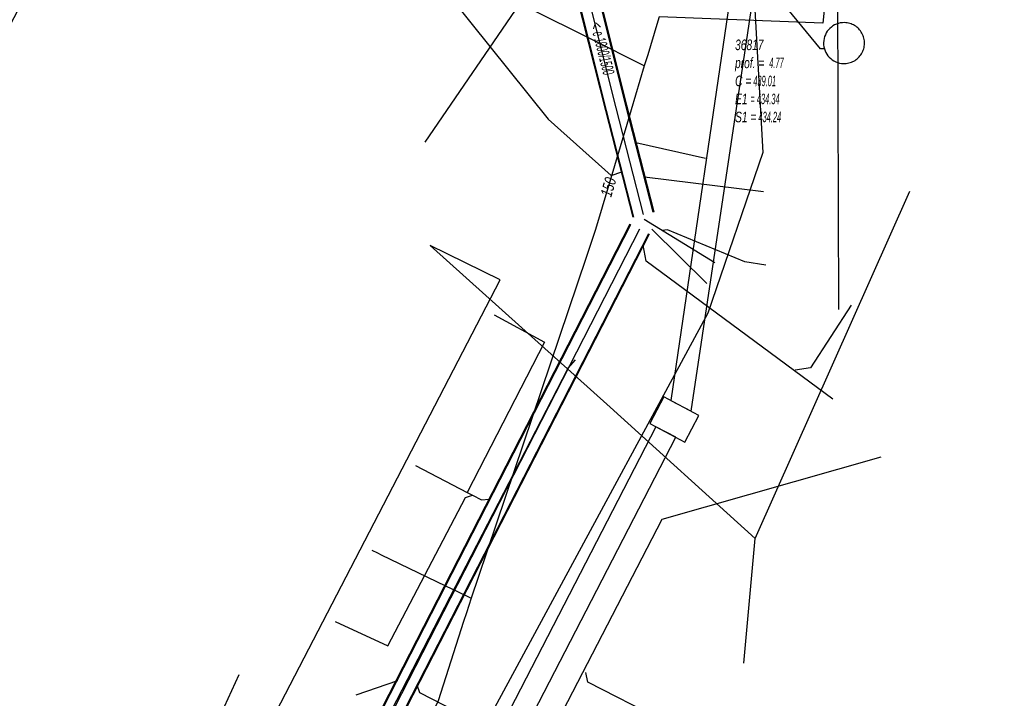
# Model space of a CAD drawing. Header units: metres. Extents: x 2695563 to 2696938, y 1260544 to 1262032.
# Tile 300 of 340: x 2696757 to 2696805, y 1261621 to 1261654. Entities that reach past the tile are written whole.
import ezdxf

# ---------------------------------------------------------------- set-up
doc = ezdxf.new("R2010")
doc.units = ezdxf.units.M
doc.header["$LTSCALE"] = 100
doc.linetypes.add('AUSGEZOGEN', pattern=[0])
doc.linetypes.add('STRICHLINIE2_S3', pattern=[0.25, 0.15, -0.1])
for name, color, linetype in [('Eau portable_Cadastre des conduites_Conduite', 171, 'AUSGEZOGEN'), ('Eau potable_Cadastre des conduites_Conduite_Texte', 171, 'AUSGEZOGEN'), ('EU_Cadastre des conduites', 24, 'AUSGEZOGEN'), ('EU_Cadastre des conduites – Texte', 7, 'AUSGEZOGEN'), ('EU_Cadastre des conduites_Regard normalisé – Texte', 24, 'AUSGEZOGEN'), ('EU_Cadastre des conduites_Regard – Ligne de détail', 24, 'AUSGEZOGEN'), ('EU_Cadastre des conduites_Regard – Polygone de détail', 24, 'AUSGEZOGEN'), ('Réseau électrique_Cadastre des conduite_Bord du tracé', 1, 'AUSGEZOGEN'), ('Réseau électrique_Cadastre des conduite_Tronçon de tracé', 1, 'AUSGEZOGEN'), ('Réseau électrique_Cadastre des conduites_Ouvrage_Surface-Ligne-Point', 1, 'AUSGEZOGEN'), ('Télécommunications_SW_Cadastre des conduites_Bord du tracé', 94, 'AUSGEZOGEN')]:
    doc.layers.add(name, color=color, linetype=linetype)
doc.styles.add('ARIAL', font='arial.ttf')
pattern_1 = [(0, (2708005, 1273150), (6075, 6075), [6075, -6075]), (90, (2708005, 1273150), (-6075, 6075), [6075, -6075])]

# ---------------------------------------------------------------- blocks, each defined once
blk = doc.blocks.new('COMPLEXOBJECT_1509')
at = {"layer": 'EU_Cadastre des conduites_Regard – Polygone de détail', "color": 24, "linetype": 'STRICHLINIE2_S3', "transparency": 33554687}
for centre, start, end in [((6795.97, 11653.03), 88.8882, 268.7711), ((6795.969, 11653.03), 268.8297, 88.8297)]:
    blk.add_arc(centre, 0.979, start, end, dxfattribs=at)

msp = doc.modelspace()

# ---------------------------------------------------------------- hatches: boundary and pattern name
at = {"layer": 'Réseau électrique_Cadastre des conduite_Bord du tracé', "lineweight": 18, "transparency": 33554687}
h = msp.add_hatch(dxfattribs=at)
h.set_pattern_fill('MUSTER', color=1, scale=6075, style=0, pattern_type=2)
h.set_pattern_definition(pattern_1)
h.paths.add_polyline_path([(2696789.622, 1261635.23), (2696792.883, 1261656.962), (2696791.795, 1261657.124), (2696788.652, 1261635.745)], flags=0)
h = msp.add_hatch(dxfattribs=at)
h.set_pattern_fill('MUSTER', color=1, scale=6075, style=0, pattern_type=2)
h.set_pattern_definition(pattern_1)
h.paths.add_polyline_path([(2696787.941, 1261634.491), (2696769.552, 1261598.878), (2696770.499, 1261598.385), (2696788.885, 1261633.991)], flags=0)
at = {"layer": 'Réseau électrique_Cadastre des conduites_Ouvrage_Surface-Ligne-Point', "lineweight": 18, "transparency": 33554687}
h = msp.add_hatch(dxfattribs=at)
h.set_pattern_fill('MUSTER', color=1, scale=4050, style=0, pattern_type=2)
h.set_pattern_definition([(0, (2703955, 1269100), (4050, 4050), [4050, -4050]), (90, (2703955, 1269100), (-4050, 4050), [4050, -4050])])
h.paths.add_polyline_path([(2696787.639, 1261634.651), (2696789.323, 1261633.758), (2696789.998, 1261635.031), (2696788.314, 1261635.924)], flags=0)

# ---------------------------------------------------------------- linework, layer by layer
at = {"layer": 'Eau portable_Cadastre des conduites_Conduite', "color": 7, "linetype": 'AUSGEZOGEN', "transparency": 33554687}
for points in [[(2696831.2, 1261666.09), (2696830.079, 1261666.188), (2696801.45, 1261668.7), (2696800.6, 1261668.77), (2696797.08, 1261665.2), (2696797.04, 1261664.806), (2696795.92, 1261653.79), (2696788.1, 1261654.09), (2696787.988, 1261653.726), (2696787.544, 1261652.283), (2696787.38, 1261651.75)], [(2696787.38, 1261651.75), (2696786.861, 1261652.011), (2696785.291, 1261652.802), (2696762.48, 1261664.18), (2696745.85, 1261632.274), (2696745.54, 1261631.68)], [(2696787.38, 1261651.75), (2696786.548, 1261648.951), (2696785.053, 1261643.919), (2696784.6, 1261642.579), (2696779.441, 1261627.327), (2696779.09, 1261626.29), (2696778.866, 1261625.592), (2696778.732, 1261625.175), (2696777.51, 1261621.37), (2696775.8, 1261617.77), (2696769.485, 1261604.076), (2696758.744, 1261580.784), (2696758.042, 1261579.503), (2696757.81, 1261579.08), (2696757.491, 1261578.41), (2696756.121, 1261575.53), (2696752.2, 1261567.285), (2696752.05, 1261566.97)], [(2696774.348, 1261628.578), (2696774.615, 1261628.449), (2696774.791, 1261628.364), (2696777.869, 1261626.879), (2696778.438, 1261626.604), (2696779.09, 1261626.29)]]:
    msp.add_lwpolyline(points, dxfattribs=at)
at = {"layer": 'EU_Cadastre des conduites', "color": 24, "linetype": 'AUSGEZOGEN', "transparency": 33554687}
for p, q in [((2696770.264, 1261664.798), (2696782.788, 1261649.195)), ((2696790.307, 1261647.313), (2696786.983, 1261648.07)), ((2696793.08, 1261645.721), (2696787.384, 1261646.429)), ((2696790.762, 1261642.332), (2696787.382, 1261644.402)), ((2696790.38, 1261641.343), (2696787.747, 1261643.933)), ((2696783.738, 1261637.284), (2696784.084, 1261637.691)), ((2696788.232, 1261630.07), (2696798.721, 1261633.045)), ((2696762.619, 1261580.614), (2696788.23, 1261630.066)), ((2696773.586, 1261621.668), (2696775.583, 1261622.347))]:
    msp.add_line(p, q, dxfattribs=at)
at = {"layer": 'EU_Cadastre des conduites', "linetype": 'AUSGEZOGEN', "transparency": 33554687}
for p, q in [((2696785.536, 1261649.612), (2696783.387, 1261658.161)), ((2696785.555, 1261649.617), (2696783.406, 1261658.166)), ((2696785.575, 1261649.622), (2696783.425, 1261658.171)), ((2696786.505, 1261649.858), (2696784.357, 1261658.405)), ((2696786.525, 1261649.863), (2696784.376, 1261658.41)), ((2696786.544, 1261649.868), (2696784.395, 1261658.415)), ((2696786.843, 1261644.507), (2696785.536, 1261649.612)), ((2696786.863, 1261644.512), (2696785.555, 1261649.617)), ((2696786.882, 1261644.517), (2696785.575, 1261649.622)), ((2696787.812, 1261644.755), (2696786.505, 1261649.858)), ((2696787.831, 1261644.76), (2696786.525, 1261649.863)), ((2696787.851, 1261644.765), (2696786.544, 1261649.868)), ((2696751.318, 1261575.181), (2696786.702, 1261644.188)), ((2696751.336, 1261575.172), (2696786.72, 1261644.179)), ((2696751.354, 1261575.163), (2696786.738, 1261644.17)), ((2696752.208, 1261574.725), (2696787.592, 1261643.732)), ((2696752.226, 1261574.716), (2696787.61, 1261643.723)), ((2696752.244, 1261574.707), (2696787.628, 1261643.714))]:
    msp.add_line(p, q, dxfattribs=at)
at = {"layer": 'EU_Cadastre des conduites', "color": 255, "transparency": 33554687}
for p, q in [((2696786.04, 1261649.74), (2696783.891, 1261658.288)), ((2696787.347, 1261644.636), (2696786.04, 1261649.74)), ((2696751.781, 1261574.944), (2696787.165, 1261643.951))]:
    msp.add_line(p, q, dxfattribs=at)
at = {"layer": 'EU_Cadastre des conduites', "color": 24, "linetype": 'AUSGEZOGEN', "transparency": 33554687}
for points in [[(2696796, 1261652.57), (2696795.81, 1261652.57), (2696793.582, 1261655.298)], [(2696782.788, 1261649.195), (2696785.799, 1261646.513), (2696786.308, 1261646.675)], [(2696793.203, 1261642.213), (2696792.199, 1261642.38), (2696788.498, 1261643.914), (2696788.236, 1261643.879)], [(2696796.4, 1261635.801), (2696787.468, 1261642.406), (2696787.331, 1261643.174)], [(2696797.273, 1261640.299), (2696795.33, 1261637.313), (2696794.604, 1261637.198)], [(2696780.19, 1261639.84), (2696782.6, 1261638.53), (2696778.911, 1261631.343)], [(2696776.44, 1261632.63), (2696778.911, 1261631.343), (2696779.165, 1261631.211), (2696779.59, 1261630.99), (2696779.96, 1261631.02)], [(2696772.59, 1261625.17), (2696775.11, 1261624.01), (2696778.83, 1261631.11), (2696779.165, 1261631.211)], [(2696788.171, 1261620.486), (2696784.684, 1261622.266), (2696784.579, 1261622.735)], [(2696788.309, 1261615.762), (2696776.635, 1261621.767), (2696776.515, 1261622.127)]]:
    msp.add_lwpolyline(points, dxfattribs=at)
at = {"layer": 'EU_Cadastre des conduites_Regard – Ligne de détail', "color": 24, "linetype": 'AUSGEZOGEN', "transparency": 33554687}
msp.add_line((2696772.759, 1261616.051), (2696783.727, 1261637.261), dxfattribs=at)
at = {"layer": 'Réseau électrique_Cadastre des conduite_Bord du tracé', "color": 1, "linetype": 'AUSGEZOGEN', "transparency": 33554687}
for points in [[(2696789.622, 1261635.23), (2696792.883, 1261656.962), (2696791.795, 1261657.124), (2696788.652, 1261635.745), (2696789.622, 1261635.23)], [(2696787.941, 1261634.491), (2696769.552, 1261598.878), (2696770.499, 1261598.385), (2696788.885, 1261633.991), (2696787.941, 1261634.491)]]:
    msp.add_lwpolyline(points, close=True, dxfattribs=at)
at = {"layer": 'Réseau électrique_Cadastre des conduite_Tronçon de tracé', "color": 1, "linetype": 'AUSGEZOGEN', "transparency": 33554687}
for p, q in [((2696796.688, 1261640.103), (2696796.617, 1261664.942)), ((2696777.129, 1261643.164), (2696785.746, 1261635.429))]:
    msp.add_line(p, q, dxfattribs=at)
msp.add_lwpolyline([(2696766.644, 1261614.827), (2696780.487, 1261641.518), (2696777.129, 1261643.164)], dxfattribs=at)
at = {"layer": 'Réseau électrique_Cadastre des conduites_Ouvrage_Surface-Ligne-Point', "color": 1, "linetype": 'AUSGEZOGEN', "transparency": 33554687}
for p, q in [((2696789.24, 1261666.165), (2696776.88, 1261648.105)), ((2696792.68, 1261629.139), (2696800.085, 1261645.762)), ((2696792.68, 1261629.139), (2696785.746, 1261635.429)), ((2696792.152, 1261623.182), (2696792.68, 1261629.139))]:
    msp.add_line(p, q, dxfattribs=at)
msp.add_lwpolyline([(2696787.639, 1261634.651), (2696789.323, 1261633.758), (2696789.998, 1261635.031), (2696788.314, 1261635.924), (2696787.639, 1261634.651)], close=True, dxfattribs=at)
at = {"layer": 'Télécommunications_SW_Cadastre des conduites_Bord du tracé', "color": 94, "linetype": 'AUSGEZOGEN', "transparency": 33554687}
for points in [[(2696791.986, 1261666.707), (2696793.05, 1261647.61), (2696790.423, 1261639.918), (2696774.701, 1261610.837)], [(2696764.183, 1261614.315), (2696765.539, 1261617.272), (2696768, 1261622.64)]]:
    msp.add_lwpolyline(points, dxfattribs=at)

# ---------------------------------------------------------------- block references
at = {"layer": 'EU_Cadastre des conduites_Regard – Polygone de détail', "color": 24, "linetype": 'STRICHLINIE2_S3', "lineweight": -3, "transparency": 33554687}
msp.add_blockref('COMPLEXOBJECT_1509', (2690000.97, 1249999.81), dxfattribs=at)

# ---------------------------------------------------------------- texts
at = {"layer": 'Eau potable_Cadastre des conduites_Conduite_Texte', "color": 7, "transparency": 33554687, "insert": (2696785.664, 1261645.954), "char_height": 0.55426, "width": 1.10014, "attachment_point": 5, "rotation": 73.4526, "style": 'ARIAL'}
msp.add_mtext('\\A1;{\\fArial|i1|b0;\\H0.554263;\\W0.700000;\\C7;150}\\P', dxfattribs=at)
at = {"layer": 'EU_Cadastre des conduites – Texte', "color": 24, "transparency": 33554687, "insert": (2696785.372, 1261652.597), "char_height": 0.55705, "width": 6, "attachment_point": 5, "rotation": 284.3343, "style": 'ARIAL'}
msp.add_mtext('\\A1;{\\fArial|i1|b0;\\H0.557054;\\W0.700000;\\C24;< \\W0.490000;e 1000/1500}\\P', dxfattribs=at)
at = {"layer": 'EU_Cadastre des conduites_Regard normalisé – Texte', "color": 24, "transparency": 33554687, "insert": (2696791.724, 1261653.011), "char_height": 0.50641, "width": 2.82906, "attachment_point": 1, "line_spacing_factor": 1.024096, "style": 'ARIAL'}
msp.add_mtext('\\A1;{\\fArial|b0|i1|c0|p34;\\W0.69314;36817}\\P{\\fArial|b0|i1|c0|p34;\\H0.99721x;\\W0.69314;prof. = \\W0.4852; 4.77}\\P{\\fArial|b0|i1|c0|p34;\\H0.99721x;\\W0.69314;C =\\W0.4852; 439.01}\\P{\\fArial|b0|i1|c0|p34;\\H0.99721x;\\W0.69314;E1 \\W0.4852;= 434.34}\\P{\\fArial|b0|i1|c0|p34;\\H0.99721x;\\W0.69314;S1 =\\W0.4852; 434.24}', dxfattribs=at)

doc.saveas('drawing.dxf')
